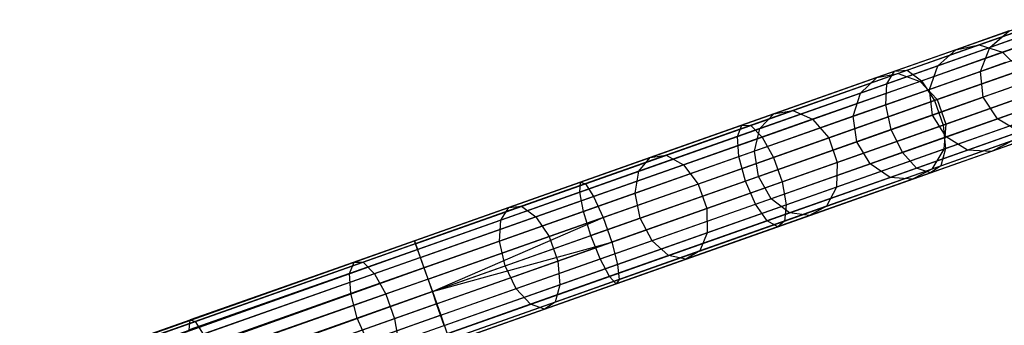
# Model space of a CAD drawing. Extents: x -189 to 189, y -189 to 189.
# Tile 316 of 338: x 151.29 to 169.46, y 55.32 to 60.96. Entities that reach past the tile are written whole.
import ezdxf

# ---------------------------------------------------------------- set-up
doc = ezdxf.new("R2010")
doc.units = 0
doc.header["$LTSCALE"] = 25.4
doc.layers.get('0').update_dxf_attribs({"linetype": 'CONTINUOUS'})

# ---------------------------------------------------------------- blocks, each defined once
blk = doc.blocks.new('NL2500012474_STL')
at = {"color": 0}
for p, q in [((358.747, 60.063, 175.02), (361.327, 60.972, 173.25)), ((358.747, 60.063, 175.02), (361.327, 60.972, 173.25)), ((358.978, 60.083, 175.439), (361.619, 61.014, 173.627)), ((358.978, 60.083, 175.439), (361.619, 61.014, 173.627)), ((361.314, 60.906, 42.729), (360.308, 60.552, 39.511)), ((361.314, 60.906, 42.729), (360.308, 60.552, 39.511)), ((358.604, 59.832, 174.625), (361.126, 60.721, 172.896)), ((358.604, 59.832, 174.625), (361.126, 60.721, 172.896)), ((359.244, 59.888, 175.786), (361.937, 60.837, 173.939)), ((359.244, 59.888, 175.786), (361.937, 60.837, 173.939)), ((360.859, 60.807, 42.84), (359.877, 60.461, 39.697)), ((360.859, 60.807, 42.84), (359.877, 60.461, 39.697)), ((360.505, 60.503, 42.945), (360.859, 60.807, 42.84)), ((360.505, 60.503, 42.945), (360.859, 60.807, 42.84)), ((361.766, 60.777, 42.637), (360.74, 60.416, 39.356)), ((361.766, 60.777, 42.637), (360.74, 60.416, 39.356)), ((360.308, 60.552, 39.511), (358.812, 60.025, 36.514)), ((360.308, 60.552, 39.511), (358.812, 60.025, 36.514)), ((360.505, 60.503, 42.945), (359.545, 60.164, 39.873)), ((360.505, 60.503, 42.945), (359.545, 60.164, 39.873)), ((359.877, 60.461, 39.697), (360.308, 60.552, 39.511)), ((359.877, 60.461, 39.697), (360.308, 60.552, 39.511)), ((360.308, 60.552, 39.511), (360.74, 60.416, 39.356)), ((360.308, 60.552, 39.511), (360.74, 60.416, 39.356)), ((360.334, 60.062, 43.02), (360.505, 60.503, 42.945)), ((360.334, 60.062, 43.02), (360.505, 60.503, 42.945)), ((360.971, 60.667, 46.145), (360.505, 60.503, 42.945)), ((360.971, 60.667, 46.145), (360.505, 60.503, 42.945)), ((359.877, 60.461, 39.697), (358.416, 59.946, 36.77)), ((359.877, 60.461, 39.697), (358.416, 59.946, 36.77)), ((360.74, 60.416, 39.356), (359.216, 59.878, 36.301)), ((360.74, 60.416, 39.356), (359.216, 59.878, 36.301)), ((359.484, 59.524, 175.982), (362.205, 60.483, 174.115)), ((359.484, 59.524, 175.982), (362.205, 60.483, 174.115)), ((359.545, 60.164, 39.873), (359.877, 60.461, 39.697)), ((359.545, 60.164, 39.873), (359.877, 60.461, 39.697)), ((360.74, 60.416, 39.356), (361.074, 60.084, 39.269)), ((360.74, 60.416, 39.356), (361.074, 60.084, 39.269)), ((359.545, 60.164, 39.873), (358.117, 59.661, 37.012)), ((359.545, 60.164, 39.873), (358.117, 59.661, 37.012)), ((358.582, 59.445, 174.346), (361.062, 60.319, 172.644)), ((358.582, 59.445, 174.346), (361.062, 60.319, 172.644)), ((359.389, 59.729, 39.997), (359.545, 60.164, 39.873)), ((359.389, 59.729, 39.997), (359.545, 60.164, 39.873)), ((360.792, 60.224, 46.167), (360.334, 60.062, 43.02)), ((360.792, 60.224, 46.167), (360.334, 60.062, 43.02)), ((355.929, 59.07, 176.319), (358.747, 60.063, 175.02)), ((355.929, 59.07, 176.319), (358.747, 60.063, 175.02)), ((356.093, 59.066, 176.769), (358.978, 60.083, 175.439)), ((356.093, 59.066, 176.769), (358.978, 60.083, 175.439)), ((358.812, 60.025, 36.514), (356.868, 59.34, 33.822)), ((358.812, 60.025, 36.514), (356.868, 59.34, 33.822)), ((358.416, 59.946, 36.77), (358.812, 60.025, 36.514)), ((358.416, 59.946, 36.77), (358.812, 60.025, 36.514)), ((358.604, 59.832, 174.625), (358.747, 60.063, 175.02)), ((358.604, 59.832, 174.625), (358.747, 60.063, 175.02)), ((358.747, 60.063, 175.02), (358.978, 60.083, 175.439)), ((358.747, 60.063, 175.02), (358.978, 60.083, 175.439)), ((358.812, 60.025, 36.514), (359.216, 59.878, 36.301)), ((358.812, 60.025, 36.514), (359.216, 59.878, 36.301)), ((358.978, 60.083, 175.439), (359.244, 59.888, 175.786)), ((358.978, 60.083, 175.439), (359.244, 59.888, 175.786)), ((360.334, 60.062, 43.02), (359.389, 59.729, 39.997)), ((360.334, 60.062, 43.02), (359.389, 59.729, 39.997)), ((361.074, 60.084, 39.269), (359.533, 59.541, 36.181)), ((361.074, 60.084, 39.269), (359.533, 59.541, 36.181)), ((359.643, 59.072, 175.982), (362.364, 60.031, 174.115)), ((359.643, 59.072, 175.982), (362.364, 60.031, 174.115)), ((360.383, 59.587, 43.047), (360.334, 60.062, 43.02)), ((360.383, 59.587, 43.047), (360.334, 60.062, 43.02)), ((355.85, 58.862, 175.895), (358.604, 59.832, 174.625)), ((355.85, 58.862, 175.895), (358.604, 59.832, 174.625)), ((356.303, 58.852, 177.142), (359.244, 59.888, 175.786)), ((356.303, 58.852, 177.142), (359.244, 59.888, 175.786)), ((358.416, 59.946, 36.77), (356.517, 59.277, 34.141)), ((358.416, 59.946, 36.77), (356.517, 59.277, 34.141)), ((359.216, 59.878, 36.301), (357.234, 59.18, 33.557)), ((359.216, 59.878, 36.301), (357.234, 59.18, 33.557)), ((358.117, 59.661, 37.012), (358.416, 59.946, 36.77)), ((358.117, 59.661, 37.012), (358.416, 59.946, 36.77)), ((358.582, 59.445, 174.346), (358.604, 59.832, 174.625)), ((358.582, 59.445, 174.346), (358.604, 59.832, 174.625)), ((361.151, 59.857, 172.554), (358.685, 58.988, 174.245)), ((361.151, 59.857, 172.554), (358.685, 58.988, 174.245)), ((359.216, 59.878, 36.301), (359.533, 59.541, 36.181)), ((359.216, 59.878, 36.301), (359.533, 59.541, 36.181)), ((359.244, 59.888, 175.786), (359.484, 59.524, 175.982)), ((359.244, 59.888, 175.786), (359.484, 59.524, 175.982)), ((358.117, 59.661, 37.012), (356.261, 59.007, 34.442)), ((358.117, 59.661, 37.012), (356.261, 59.007, 34.442)), ((359.389, 59.729, 39.997), (357.984, 59.234, 37.183)), ((359.389, 59.729, 39.997), (357.984, 59.234, 37.183)), ((357.984, 59.234, 37.183), (358.117, 59.661, 37.012)), ((357.984, 59.234, 37.183), (358.117, 59.661, 37.012)), ((359.444, 59.256, 40.042), (359.389, 59.729, 39.997)), ((359.444, 59.256, 40.042), (359.389, 59.729, 39.997)), ((361.233, 59.633, 39.269), (359.692, 59.09, 36.181)), ((361.233, 59.633, 39.269), (359.692, 59.09, 36.181)), ((360.839, 59.747, 46.175), (360.383, 59.587, 43.047)), ((360.839, 59.747, 46.175), (360.383, 59.587, 43.047)), ((355.872, 58.49, 175.595), (358.582, 59.445, 174.346)), ((355.872, 58.49, 175.595), (358.582, 59.445, 174.346)), ((356.511, 58.476, 177.352), (359.484, 59.524, 175.982)), ((356.511, 58.476, 177.352), (359.484, 59.524, 175.982)), ((359.533, 59.541, 36.181), (357.53, 58.835, 33.407)), ((359.533, 59.541, 36.181), (357.53, 58.835, 33.407)), ((358.685, 58.988, 174.245), (358.582, 59.445, 174.346)), ((358.685, 58.988, 174.245), (358.582, 59.445, 174.346)), ((358.891, 58.568, 174.346), (361.371, 59.442, 172.644)), ((358.891, 58.568, 174.346), (361.371, 59.442, 172.644)), ((359.444, 59.256, 40.042), (360.383, 59.587, 43.047)), ((359.444, 59.256, 40.042), (360.383, 59.587, 43.047)), ((359.484, 59.524, 175.982), (359.643, 59.072, 175.982)), ((359.484, 59.524, 175.982), (359.643, 59.072, 175.982)), ((359.533, 59.541, 36.181), (359.692, 59.09, 36.181)), ((359.533, 59.541, 36.181), (359.692, 59.09, 36.181)), ((359.685, 58.638, 175.786), (362.377, 59.586, 173.939)), ((359.685, 58.638, 175.786), (362.377, 59.586, 173.939)), ((360.642, 59.185, 43.02), (360.383, 59.587, 43.047)), ((360.642, 59.185, 43.02), (360.383, 59.587, 43.047)), ((356.517, 59.277, 34.141), (354.233, 58.472, 31.882)), ((356.517, 59.277, 34.141), (354.233, 58.472, 31.882)), ((356.868, 59.34, 33.822), (354.529, 58.515, 31.509)), ((356.868, 59.34, 33.822), (354.529, 58.515, 31.509)), ((357.984, 59.234, 37.183), (356.158, 58.591, 34.655)), ((357.984, 59.234, 37.183), (356.158, 58.591, 34.655)), ((356.261, 59.007, 34.442), (356.517, 59.277, 34.141)), ((356.261, 59.007, 34.442), (356.517, 59.277, 34.141)), ((356.517, 59.277, 34.141), (356.868, 59.34, 33.822)), ((356.517, 59.277, 34.141), (356.868, 59.34, 33.822)), ((356.868, 59.34, 33.822), (357.234, 59.18, 33.557)), ((356.868, 59.34, 33.822), (357.234, 59.18, 33.557)), ((358.048, 58.764, 37.245), (357.984, 59.234, 37.183)), ((358.048, 58.764, 37.245), (357.984, 59.234, 37.183)), ((358.048, 58.764, 37.245), (359.444, 59.256, 40.042)), ((358.048, 58.764, 37.245), (359.444, 59.256, 40.042)), ((359.698, 58.853, 39.997), (359.444, 59.256, 40.042)), ((359.698, 58.853, 39.997), (359.444, 59.256, 40.042)), ((359.6, 58.319, 175.439), (362.241, 59.25, 173.627)), ((359.6, 58.319, 175.439), (362.241, 59.25, 173.627)), ((361.101, 59.347, 46.167), (360.642, 59.185, 43.02)), ((361.101, 59.347, 46.167), (360.642, 59.185, 43.02)), ((352.949, 58.02, 177.113), (355.929, 59.07, 176.319)), ((352.949, 58.02, 177.113), (355.929, 59.07, 176.319)), ((353.042, 57.991, 177.581), (356.093, 59.066, 176.769)), ((353.042, 57.991, 177.581), (356.093, 59.066, 176.769)), ((357.234, 59.18, 33.557), (354.849, 58.34, 31.2)), ((357.234, 59.18, 33.557), (354.849, 58.34, 31.2)), ((355.85, 58.862, 175.895), (355.929, 59.07, 176.319)), ((355.85, 58.862, 175.895), (355.929, 59.07, 176.319)), ((355.929, 59.07, 176.319), (356.093, 59.066, 176.769)), ((355.929, 59.07, 176.319), (356.093, 59.066, 176.769)), ((356.093, 59.066, 176.769), (356.303, 58.852, 177.142)), ((356.093, 59.066, 176.769), (356.303, 58.852, 177.142)), ((356.671, 58.025, 177.352), (359.643, 59.072, 175.982)), ((356.671, 58.025, 177.352), (359.643, 59.072, 175.982)), ((357.234, 59.18, 33.557), (357.53, 58.835, 33.407)), ((357.234, 59.18, 33.557), (357.53, 58.835, 33.407)), ((359.692, 59.09, 36.181), (357.689, 58.384, 33.407)), ((359.692, 59.09, 36.181), (357.689, 58.384, 33.407)), ((359.151, 58.28, 174.625), (361.673, 59.169, 172.896)), ((359.151, 58.28, 174.625), (361.673, 59.169, 172.896)), ((359.407, 58.19, 175.02), (361.987, 59.099, 173.25)), ((359.407, 58.19, 175.02), (361.987, 59.099, 173.25)), ((359.643, 59.072, 175.982), (359.685, 58.638, 175.786)), ((359.643, 59.072, 175.982), (359.685, 58.638, 175.786)), ((361.181, 59.165, 39.356), (359.656, 58.628, 36.301)), ((361.181, 59.165, 39.356), (359.656, 58.628, 36.301)), ((359.692, 59.09, 36.181), (359.656, 58.628, 36.301)), ((359.692, 59.09, 36.181), (359.656, 58.628, 36.301)), ((360.642, 59.185, 43.02), (359.698, 58.853, 39.997)), ((360.642, 59.185, 43.02), (359.698, 58.853, 39.997)), ((361.053, 58.95, 42.945), (360.642, 59.185, 43.02)), ((361.053, 58.95, 42.945), (360.642, 59.185, 43.02)), ((356.261, 59.007, 34.442), (354.028, 58.22, 32.234)), ((356.261, 59.007, 34.442), (354.028, 58.22, 32.234)), ((358.685, 58.988, 174.245), (355.992, 58.039, 175.486)), ((358.685, 58.988, 174.245), (355.992, 58.039, 175.486)), ((356.158, 58.591, 34.655), (356.261, 59.007, 34.442)), ((356.158, 58.591, 34.655), (356.261, 59.007, 34.442)), ((358.891, 58.568, 174.346), (358.685, 58.988, 174.245)), ((358.891, 58.568, 174.346), (358.685, 58.988, 174.245)), ((361.053, 58.95, 42.945), (360.092, 58.612, 39.873)), ((361.053, 58.95, 42.945), (360.092, 58.612, 39.873)), ((361.519, 58.935, 42.84), (360.537, 58.588, 39.697)), ((361.519, 58.935, 42.84), (360.537, 58.588, 39.697)), ((352.937, 57.835, 176.671), (355.85, 58.862, 175.895)), ((352.937, 57.835, 176.671), (355.85, 58.862, 175.895)), ((353.193, 57.756, 177.97), (356.303, 58.852, 177.142)), ((353.193, 57.756, 177.97), (356.303, 58.852, 177.142)), ((357.53, 58.835, 33.407), (355.12, 57.986, 31.025)), ((357.53, 58.835, 33.407), (355.12, 57.986, 31.025)), ((355.872, 58.49, 175.595), (355.85, 58.862, 175.895)), ((355.872, 58.49, 175.595), (355.85, 58.862, 175.895)), ((356.233, 58.124, 34.732), (358.048, 58.764, 37.245)), ((356.233, 58.124, 34.732), (358.048, 58.764, 37.245)), ((356.303, 58.852, 177.142), (356.511, 58.476, 177.352)), ((356.303, 58.852, 177.142), (356.511, 58.476, 177.352)), ((357.53, 58.835, 33.407), (357.689, 58.384, 33.407)), ((357.53, 58.835, 33.407), (357.689, 58.384, 33.407)), ((358.293, 58.358, 37.183), (358.048, 58.764, 37.245)), ((358.293, 58.358, 37.183), (358.048, 58.764, 37.245)), ((359.698, 58.853, 39.997), (358.293, 58.358, 37.183)), ((359.698, 58.853, 39.997), (358.293, 58.358, 37.183)), ((360.93, 58.788, 39.511), (359.434, 58.261, 36.514)), ((360.93, 58.788, 39.511), (359.434, 58.261, 36.514)), ((360.092, 58.612, 39.873), (359.698, 58.853, 39.997)), ((360.092, 58.612, 39.873), (359.698, 58.853, 39.997)), ((360.93, 58.788, 39.511), (360.537, 58.588, 39.697)), ((360.93, 58.788, 39.511), (360.537, 58.588, 39.697)), ((354.529, 58.515, 31.509), (351.861, 57.575, 29.64)), ((354.529, 58.515, 31.509), (351.861, 57.575, 29.64)), ((356.158, 58.591, 34.655), (353.962, 57.817, 32.483)), ((356.158, 58.591, 34.655), (353.962, 57.817, 32.483)), ((354.233, 58.472, 31.882), (354.529, 58.515, 31.509)), ((354.233, 58.472, 31.882), (354.529, 58.515, 31.509)), ((354.529, 58.515, 31.509), (354.849, 58.34, 31.2)), ((354.529, 58.515, 31.509), (354.849, 58.34, 31.2)), ((356.233, 58.124, 34.732), (356.158, 58.591, 34.655)), ((356.233, 58.124, 34.732), (356.158, 58.591, 34.655)), ((356.181, 57.613, 175.595), (358.891, 58.568, 174.346)), ((356.181, 57.613, 175.595), (358.891, 58.568, 174.346)), ((356.744, 57.601, 177.142), (359.685, 58.638, 175.786)), ((356.744, 57.601, 177.142), (359.685, 58.638, 175.786)), ((359.656, 58.628, 36.301), (357.674, 57.929, 33.557)), ((359.656, 58.628, 36.301), (357.674, 57.929, 33.557)), ((360.092, 58.612, 39.873), (358.664, 58.108, 37.012)), ((360.092, 58.612, 39.873), (358.664, 58.108, 37.012)), ((359.151, 58.28, 174.625), (358.891, 58.568, 174.346)), ((359.151, 58.28, 174.625), (358.891, 58.568, 174.346)), ((360.537, 58.588, 39.697), (359.076, 58.074, 36.77)), ((360.537, 58.588, 39.697), (359.076, 58.074, 36.77)), ((359.656, 58.628, 36.301), (359.434, 58.261, 36.514)), ((359.656, 58.628, 36.301), (359.434, 58.261, 36.514)), ((359.685, 58.638, 175.786), (359.6, 58.319, 175.439)), ((359.685, 58.638, 175.786), (359.6, 58.319, 175.439)), ((360.537, 58.588, 39.697), (360.092, 58.612, 39.873)), ((360.537, 58.588, 39.697), (360.092, 58.612, 39.873)), ((354.233, 58.472, 31.882), (351.627, 57.554, 30.057)), ((354.233, 58.472, 31.882), (351.627, 57.554, 30.057)), ((354.849, 58.34, 31.2), (352.129, 57.381, 29.295)), ((354.849, 58.34, 31.2), (352.129, 57.381, 29.295)), ((353.007, 57.48, 176.358), (355.872, 58.49, 175.595)), ((353.007, 57.48, 176.358), (355.872, 58.49, 175.595)), ((353.368, 57.368, 178.189), (356.511, 58.476, 177.352)), ((353.368, 57.368, 178.189), (356.511, 58.476, 177.352)), ((354.028, 58.22, 32.234), (354.233, 58.472, 31.882)), ((354.028, 58.22, 32.234), (354.233, 58.472, 31.882)), ((354.849, 58.34, 31.2), (355.12, 57.986, 31.025)), ((354.849, 58.34, 31.2), (355.12, 57.986, 31.025)), ((357.689, 58.384, 33.407), (355.279, 57.535, 31.025)), ((357.689, 58.384, 33.407), (355.279, 57.535, 31.025)), ((355.992, 58.039, 175.486), (355.872, 58.49, 175.595)), ((355.992, 58.039, 175.486), (355.872, 58.49, 175.595)), ((358.293, 58.358, 37.183), (356.467, 57.714, 34.655)), ((358.293, 58.358, 37.183), (356.467, 57.714, 34.655)), ((356.511, 58.476, 177.352), (356.671, 58.025, 177.352)), ((356.511, 58.476, 177.352), (356.671, 58.025, 177.352)), ((357.689, 58.384, 33.407), (357.674, 57.929, 33.557)), ((357.689, 58.384, 33.407), (357.674, 57.929, 33.557)), ((358.664, 58.108, 37.012), (358.293, 58.358, 37.183)), ((358.664, 58.108, 37.012), (358.293, 58.358, 37.183)), ((354.028, 58.22, 32.234), (351.481, 57.322, 30.45)), ((354.028, 58.22, 32.234), (351.481, 57.322, 30.45)), ((353.962, 57.817, 32.483), (354.028, 58.22, 32.234)), ((353.962, 57.817, 32.483), (354.028, 58.22, 32.234)), ((356.397, 57.309, 175.895), (359.151, 58.28, 174.625)), ((356.397, 57.309, 175.895), (359.151, 58.28, 174.625)), ((356.589, 57.197, 176.319), (359.407, 58.19, 175.02)), ((356.589, 57.197, 176.319), (359.407, 58.19, 175.02)), ((356.714, 57.303, 176.769), (359.6, 58.319, 175.439)), ((356.714, 57.303, 176.769), (359.6, 58.319, 175.439)), ((359.434, 58.261, 36.514), (357.49, 57.576, 33.822)), ((359.434, 58.261, 36.514), (357.49, 57.576, 33.822)), ((359.434, 58.261, 36.514), (359.076, 58.074, 36.77)), ((359.434, 58.261, 36.514), (359.076, 58.074, 36.77)), ((359.407, 58.19, 175.02), (359.151, 58.28, 174.625)), ((359.407, 58.19, 175.02), (359.151, 58.28, 174.625)), ((359.6, 58.319, 175.439), (359.407, 58.19, 175.02)), ((359.6, 58.319, 175.439), (359.407, 58.19, 175.02)), ((349.887, 56.941, 177.379), (352.949, 58.02, 177.113)), ((349.887, 56.941, 177.379), (352.949, 58.02, 177.113)), ((349.906, 56.886, 177.855), (353.042, 57.991, 177.581)), ((349.906, 56.886, 177.855), (353.042, 57.991, 177.581)), ((355.12, 57.986, 31.025), (352.371, 57.017, 29.1)), ((355.12, 57.986, 31.025), (352.371, 57.017, 29.1)), ((352.937, 57.835, 176.671), (352.949, 58.02, 177.113)), ((352.937, 57.835, 176.671), (352.949, 58.02, 177.113)), ((352.949, 58.02, 177.113), (353.042, 57.991, 177.581)), ((352.949, 58.02, 177.113), (353.042, 57.991, 177.581)), ((353.042, 57.991, 177.581), (353.193, 57.756, 177.97)), ((353.042, 57.991, 177.581), (353.193, 57.756, 177.97)), ((355.992, 58.039, 175.486), (353.144, 57.036, 176.245)), ((355.992, 58.039, 175.486), (353.144, 57.036, 176.245)), ((353.527, 56.917, 178.189), (356.671, 58.025, 177.352)), ((353.527, 56.917, 178.189), (356.671, 58.025, 177.352)), ((354.05, 57.355, 32.573), (356.233, 58.124, 34.732)), ((354.05, 57.355, 32.573), (356.233, 58.124, 34.732)), ((355.12, 57.986, 31.025), (355.279, 57.535, 31.025)), ((355.12, 57.986, 31.025), (355.279, 57.535, 31.025)), ((356.181, 57.613, 175.595), (355.992, 58.039, 175.486)), ((356.181, 57.613, 175.595), (355.992, 58.039, 175.486)), ((356.467, 57.714, 34.655), (356.233, 58.124, 34.732)), ((356.467, 57.714, 34.655), (356.233, 58.124, 34.732)), ((356.671, 58.025, 177.352), (356.744, 57.601, 177.142)), ((356.671, 58.025, 177.352), (356.744, 57.601, 177.142)), ((358.664, 58.108, 37.012), (356.808, 57.454, 34.442)), ((358.664, 58.108, 37.012), (356.808, 57.454, 34.442)), ((359.076, 58.074, 36.77), (357.177, 57.404, 34.141)), ((359.076, 58.074, 36.77), (357.177, 57.404, 34.141)), ((359.076, 58.074, 36.77), (358.664, 58.108, 37.012)), ((359.076, 58.074, 36.77), (358.664, 58.108, 37.012)), ((349.943, 56.781, 176.932), (352.937, 57.835, 176.671)), ((349.943, 56.781, 176.932), (352.937, 57.835, 176.671)), ((353.962, 57.817, 32.483), (351.456, 56.934, 30.728)), ((353.962, 57.817, 32.483), (351.456, 56.934, 30.728)), ((353.007, 57.48, 176.358), (352.937, 57.835, 176.671)), ((353.007, 57.48, 176.358), (352.937, 57.835, 176.671)), ((354.05, 57.355, 32.573), (353.962, 57.817, 32.483)), ((354.05, 57.355, 32.573), (353.962, 57.817, 32.483)), ((357.674, 57.929, 33.557), (355.29, 57.089, 31.2)), ((357.674, 57.929, 33.557), (355.29, 57.089, 31.2)), ((357.674, 57.929, 33.557), (357.49, 57.576, 33.822)), ((357.674, 57.929, 33.557), (357.49, 57.576, 33.822)), ((349.997, 56.63, 178.249), (353.193, 57.756, 177.97)), ((349.997, 56.63, 178.249), (353.193, 57.756, 177.97)), ((353.193, 57.756, 177.97), (353.368, 57.368, 178.189)), ((353.193, 57.756, 177.97), (353.368, 57.368, 178.189)), ((353.316, 56.604, 176.358), (356.181, 57.613, 175.595)), ((353.316, 56.604, 176.358), (356.181, 57.613, 175.595)), ((353.633, 56.505, 177.97), (356.744, 57.601, 177.142)), ((353.633, 56.505, 177.97), (356.744, 57.601, 177.142)), ((356.467, 57.714, 34.655), (354.271, 56.94, 32.483)), ((356.467, 57.714, 34.655), (354.271, 56.94, 32.483)), ((356.397, 57.309, 175.895), (356.181, 57.613, 175.595)), ((356.397, 57.309, 175.895), (356.181, 57.613, 175.595)), ((356.808, 57.454, 34.442), (356.467, 57.714, 34.655)), ((356.808, 57.454, 34.442), (356.467, 57.714, 34.655)), ((356.744, 57.601, 177.142), (356.714, 57.303, 176.769)), ((356.744, 57.601, 177.142), (356.714, 57.303, 176.769)), ((351.627, 57.554, 30.057), (348.771, 56.547, 28.716)), ((351.627, 57.554, 30.057), (348.771, 56.547, 28.716)), ((351.861, 57.575, 29.64), (348.937, 56.545, 28.267)), ((351.861, 57.575, 29.64), (348.937, 56.545, 28.267)), ((350.062, 56.443, 176.615), (353.007, 57.48, 176.358)), ((350.062, 56.443, 176.615), (353.007, 57.48, 176.358)), ((351.481, 57.322, 30.45), (351.627, 57.554, 30.057)), ((351.481, 57.322, 30.45), (351.627, 57.554, 30.057)), ((351.627, 57.554, 30.057), (351.861, 57.575, 29.64)), ((351.627, 57.554, 30.057), (351.861, 57.575, 29.64)), ((351.861, 57.575, 29.64), (352.129, 57.381, 29.295)), ((351.861, 57.575, 29.64), (352.129, 57.381, 29.295)), ((355.279, 57.535, 31.025), (352.53, 56.566, 29.1)), ((355.279, 57.535, 31.025), (352.53, 56.566, 29.1)), ((353.144, 57.036, 176.245), (353.007, 57.48, 176.358)), ((353.144, 57.036, 176.245), (353.007, 57.48, 176.358)), ((356.808, 57.454, 34.442), (354.575, 56.668, 32.234)), ((356.808, 57.454, 34.442), (354.575, 56.668, 32.234)), ((357.49, 57.576, 33.822), (355.151, 56.752, 31.509)), ((357.49, 57.576, 33.822), (355.151, 56.752, 31.509)), ((355.279, 57.535, 31.025), (355.29, 57.089, 31.2)), ((355.279, 57.535, 31.025), (355.29, 57.089, 31.2)), ((357.177, 57.404, 34.141), (356.808, 57.454, 34.442)), ((357.177, 57.404, 34.141), (356.808, 57.454, 34.442)), ((357.49, 57.576, 33.822), (357.177, 57.404, 34.141)), ((357.49, 57.576, 33.822), (357.177, 57.404, 34.141)), ((351.481, 57.322, 30.45), (348.689, 56.339, 29.139)), ((351.481, 57.322, 30.45), (348.689, 56.339, 29.139)), ((352.129, 57.381, 29.295), (349.149, 56.331, 27.895)), ((352.129, 57.381, 29.295), (349.149, 56.331, 27.895)), ((350.137, 56.23, 178.471), (353.368, 57.368, 178.189)), ((350.137, 56.23, 178.471), (353.368, 57.368, 178.189)), ((350.217, 56.004, 178.5), (353.368, 57.368, 178.189)), ((350.217, 56.004, 178.5), (353.368, 57.368, 178.189)), ((351.456, 56.934, 30.728), (351.481, 57.322, 30.45)), ((351.456, 56.934, 30.728), (351.481, 57.322, 30.45)), ((351.559, 56.477, 30.829), (354.05, 57.355, 32.573)), ((351.559, 56.477, 30.829), (354.05, 57.355, 32.573)), ((352.129, 57.381, 29.295), (352.371, 57.017, 29.1)), ((352.129, 57.381, 29.295), (352.371, 57.017, 29.1)), ((353.368, 57.368, 178.189), (353.527, 56.917, 178.189)), ((353.368, 57.368, 178.189), (353.527, 56.917, 178.189)), ((353.484, 56.283, 176.671), (356.397, 57.309, 175.895)), ((353.484, 56.283, 176.671), (356.397, 57.309, 175.895)), ((353.663, 56.227, 177.581), (356.714, 57.303, 176.769)), ((353.663, 56.227, 177.581), (356.714, 57.303, 176.769)), ((354.271, 56.94, 32.483), (354.05, 57.355, 32.573)), ((354.271, 56.94, 32.483), (354.05, 57.355, 32.573)), ((357.177, 57.404, 34.141), (354.893, 56.6, 31.882)), ((357.177, 57.404, 34.141), (354.893, 56.6, 31.882)), ((356.589, 57.197, 176.319), (356.397, 57.309, 175.895)), ((356.589, 57.197, 176.319), (356.397, 57.309, 175.895)), ((356.714, 57.303, 176.769), (356.589, 57.197, 176.319)), ((356.714, 57.303, 176.769), (356.589, 57.197, 176.319)), ((355.29, 57.089, 31.2), (352.57, 56.131, 29.295)), ((355.29, 57.089, 31.2), (352.57, 56.131, 29.295)), ((353.609, 56.147, 177.113), (356.589, 57.197, 176.319)), ((353.609, 56.147, 177.113), (356.589, 57.197, 176.319)), ((355.29, 57.089, 31.2), (355.151, 56.752, 31.509)), ((355.29, 57.089, 31.2), (355.151, 56.752, 31.509)), ((349.887, 56.941, 177.379), (231.765, 15.316, 177.621)), ((349.887, 56.941, 177.379), (231.765, 15.316, 177.379)), ((349.887, 56.941, 177.379), (231.765, 15.316, 177.621)), ((349.887, 56.941, 177.379), (231.765, 15.316, 177.379)), ((349.906, 56.886, 177.855), (231.765, 15.316, 177.621)), ((349.906, 56.886, 177.855), (231.765, 15.316, 177.621)), ((231.784, 15.262, 177.145), (349.887, 56.941, 177.379)), ((231.784, 15.262, 177.145), (349.887, 56.941, 177.379)), ((349.906, 56.886, 177.855), (231.784, 15.262, 177.855)), ((349.906, 56.886, 177.855), (231.784, 15.262, 177.855)), ((231.821, 15.156, 176.932), (349.887, 56.941, 177.379)), ((231.821, 15.156, 176.932), (349.887, 56.941, 177.379)), ((349.906, 56.886, 177.855), (231.821, 15.156, 178.068)), ((349.906, 56.886, 177.855), (231.821, 15.156, 178.068)), ((351.456, 56.934, 30.728), (348.71, 55.966, 29.439)), ((351.456, 56.934, 30.728), (348.71, 55.966, 29.439)), ((352.371, 57.017, 29.1), (349.358, 55.956, 27.685)), ((352.371, 57.017, 29.1), (349.358, 55.956, 27.685)), ((349.906, 56.886, 177.855), (349.887, 56.941, 177.379)), ((349.887, 56.941, 177.379), (349.943, 56.781, 176.932)), ((349.887, 56.941, 177.379), (349.943, 56.781, 176.932)), ((349.906, 56.886, 177.855), (349.887, 56.941, 177.379)), ((349.997, 56.63, 178.249), (349.906, 56.886, 177.855)), ((349.997, 56.63, 178.249), (349.906, 56.886, 177.855)), ((350.217, 56.004, 176.5), (353.144, 57.036, 176.245)), ((350.217, 56.004, 176.5), (353.144, 57.036, 176.245)), ((350.217, 56.004, 178.5), (353.527, 56.917, 178.189)), ((350.217, 56.004, 178.5), (353.527, 56.917, 178.189)), ((350.296, 55.779, 178.471), (353.527, 56.917, 178.189)), ((350.296, 55.779, 178.471), (353.527, 56.917, 178.189)), ((351.559, 56.477, 30.829), (351.456, 56.934, 30.728)), ((351.559, 56.477, 30.829), (351.456, 56.934, 30.728)), ((354.271, 56.94, 32.483), (351.765, 56.057, 30.728)), ((354.271, 56.94, 32.483), (351.765, 56.057, 30.728)), ((352.371, 57.017, 29.1), (352.53, 56.566, 29.1)), ((352.371, 57.017, 29.1), (352.53, 56.566, 29.1)), ((353.316, 56.604, 176.358), (353.144, 57.036, 176.245)), ((353.316, 56.604, 176.358), (353.144, 57.036, 176.245)), ((353.527, 56.917, 178.189), (353.633, 56.505, 177.97)), ((353.527, 56.917, 178.189), (353.633, 56.505, 177.97)), ((354.575, 56.668, 32.234), (354.271, 56.94, 32.483)), ((354.575, 56.668, 32.234), (354.271, 56.94, 32.483)), ((231.821, 15.156, 176.932), (349.943, 56.781, 176.932)), ((231.821, 15.156, 176.932), (349.943, 56.781, 176.932)), ((231.874, 15.005, 176.751), (349.943, 56.781, 176.932)), ((231.874, 15.005, 176.751), (349.943, 56.781, 176.932)), ((231.94, 14.818, 176.615), (349.943, 56.781, 176.932)), ((231.94, 14.818, 176.615), (349.943, 56.781, 176.932)), ((349.943, 56.781, 176.932), (350.062, 56.443, 176.615)), ((349.943, 56.781, 176.932), (350.062, 56.443, 176.615)), ((355.151, 56.752, 31.509), (352.482, 55.811, 29.64)), ((355.151, 56.752, 31.509), (352.482, 55.811, 29.64)), ((355.151, 56.752, 31.509), (354.893, 56.6, 31.882)), ((355.151, 56.752, 31.509), (354.893, 56.6, 31.882)), ((349.997, 56.63, 178.249), (231.821, 15.156, 178.068)), ((349.997, 56.63, 178.249), (231.821, 15.156, 178.068)), ((349.997, 56.63, 178.249), (231.874, 15.005, 178.249)), ((349.997, 56.63, 178.249), (231.874, 15.005, 178.249)), ((348.771, 56.547, 28.716), (345.745, 55.481, 27.896)), ((348.771, 56.547, 28.716), (345.745, 55.481, 27.896)), ((348.937, 56.545, 28.267), (345.838, 55.453, 27.428)), ((348.937, 56.545, 28.267), (345.838, 55.453, 27.428)), ((348.689, 56.339, 29.139), (348.771, 56.547, 28.716)), ((348.689, 56.339, 29.139), (348.771, 56.547, 28.716)), ((348.771, 56.547, 28.716), (348.937, 56.545, 28.267)), ((348.771, 56.547, 28.716), (348.937, 56.545, 28.267)), ((348.937, 56.545, 28.267), (349.149, 56.331, 27.895)), ((348.937, 56.545, 28.267), (349.149, 56.331, 27.895)), ((352.53, 56.566, 29.1), (349.517, 55.504, 27.685)), ((352.53, 56.566, 29.1), (349.517, 55.504, 27.685)), ((350.137, 56.23, 178.471), (349.997, 56.63, 178.249)), ((350.137, 56.23, 178.471), (349.997, 56.63, 178.249)), ((350.371, 55.566, 176.615), (353.316, 56.604, 176.358)), ((350.371, 55.566, 176.615), (353.316, 56.604, 176.358)), ((350.437, 55.379, 178.249), (353.633, 56.505, 177.97)), ((350.437, 55.379, 178.249), (353.633, 56.505, 177.97)), ((354.575, 56.668, 32.234), (352.028, 55.77, 30.45)), ((354.575, 56.668, 32.234), (352.028, 55.77, 30.45)), ((354.893, 56.6, 31.882), (352.286, 55.681, 30.057)), ((354.893, 56.6, 31.882), (352.286, 55.681, 30.057)), ((352.53, 56.566, 29.1), (352.57, 56.131, 29.295)), ((352.53, 56.566, 29.1), (352.57, 56.131, 29.295)), ((353.484, 56.283, 176.671), (353.316, 56.604, 176.358)), ((353.484, 56.283, 176.671), (353.316, 56.604, 176.358)), ((353.633, 56.505, 177.97), (353.663, 56.227, 177.581)), ((353.633, 56.505, 177.97), (353.663, 56.227, 177.581)), ((354.893, 56.6, 31.882), (354.575, 56.668, 32.234)), ((354.893, 56.6, 31.882), (354.575, 56.668, 32.234)), ((350.062, 56.443, 176.615), (231.94, 14.818, 176.615)), ((350.062, 56.443, 176.615), (231.94, 14.818, 176.615)), ((232.015, 14.605, 176.529), (350.062, 56.443, 176.615)), ((232.015, 14.605, 176.529), (350.062, 56.443, 176.615)), ((232.095, 14.38, 176.5), (350.062, 56.443, 176.615)), ((232.095, 14.38, 176.5), (350.062, 56.443, 176.615)), ((348.689, 56.339, 29.139), (345.731, 55.296, 28.338)), ((348.689, 56.339, 29.139), (345.731, 55.296, 28.338)), ((349.149, 56.331, 27.895), (345.99, 55.218, 27.039)), ((349.149, 56.331, 27.895), (345.99, 55.218, 27.039)), ((348.71, 55.966, 29.439), (348.689, 56.339, 29.139)), ((348.71, 55.966, 29.439), (348.689, 56.339, 29.139)), ((348.829, 55.515, 29.547), (351.559, 56.477, 30.829)), ((348.829, 55.515, 29.547), (351.559, 56.477, 30.829)), ((349.149, 56.331, 27.895), (349.358, 55.956, 27.685)), ((349.149, 56.331, 27.895), (349.358, 55.956, 27.685)), ((350.062, 56.443, 176.615), (350.217, 56.004, 176.5)), ((350.062, 56.443, 176.615), (350.217, 56.004, 176.5)), ((351.765, 56.057, 30.728), (351.559, 56.477, 30.829)), ((351.765, 56.057, 30.728), (351.559, 56.477, 30.829)), ((350.137, 56.23, 178.471), (231.874, 15.005, 178.249)), ((350.137, 56.23, 178.471), (231.874, 15.005, 178.249)), ((350.137, 56.23, 178.471), (231.94, 14.818, 178.385)), ((350.137, 56.23, 178.471), (231.94, 14.818, 178.385)), ((350.137, 56.23, 178.471), (232.015, 14.605, 178.471)), ((350.137, 56.23, 178.471), (232.015, 14.605, 178.471)), ((350.217, 56.004, 178.5), (350.137, 56.23, 178.471)), ((350.217, 56.004, 178.5), (350.137, 56.23, 178.471)), ((350.49, 55.228, 176.932), (353.484, 56.283, 176.671)), ((350.49, 55.228, 176.932), (353.484, 56.283, 176.671)), ((350.528, 55.123, 177.855), (353.663, 56.227, 177.581)), ((350.528, 55.123, 177.855), (353.663, 56.227, 177.581)), ((350.547, 55.068, 177.379), (353.609, 56.147, 177.113)), ((350.547, 55.068, 177.379), (353.609, 56.147, 177.113)), ((353.609, 56.147, 177.113), (353.484, 56.283, 176.671)), ((353.609, 56.147, 177.113), (353.484, 56.283, 176.671)), ((353.663, 56.227, 177.581), (353.609, 56.147, 177.113)), ((353.663, 56.227, 177.581), (353.609, 56.147, 177.113)), ((350.217, 56.004, 178.5), (232.095, 14.38, 178.5)), ((350.217, 56.004, 178.5), (232.095, 14.38, 178.5)), ((232.095, 14.38, 176.5), (350.217, 56.004, 176.5)), ((232.095, 14.38, 176.5), (350.217, 56.004, 176.5)), ((232.174, 14.154, 176.529), (350.217, 56.004, 176.5)), ((232.174, 14.154, 176.529), (350.217, 56.004, 176.5)), ((232.249, 13.941, 176.615), (350.217, 56.004, 176.5)), ((232.249, 13.941, 176.615), (350.217, 56.004, 176.5)), ((348.71, 55.966, 29.439), (345.801, 54.941, 28.651)), ((348.71, 55.966, 29.439), (345.801, 54.941, 28.651)), ((348.829, 55.515, 29.547), (348.71, 55.966, 29.439)), ((348.829, 55.515, 29.547), (348.71, 55.966, 29.439)), ((351.765, 56.057, 30.728), (349.019, 55.09, 29.439)), ((351.765, 56.057, 30.728), (349.019, 55.09, 29.439)), ((352.57, 56.131, 29.295), (349.59, 55.08, 27.895)), ((352.57, 56.131, 29.295), (349.59, 55.08, 27.895)), ((350.217, 56.004, 176.5), (350.371, 55.566, 176.615)), ((350.296, 55.779, 178.471), (350.217, 56.004, 178.5)), ((350.296, 55.779, 178.471), (350.217, 56.004, 178.5)), ((350.217, 56.004, 176.5), (350.371, 55.566, 176.615)), ((352.028, 55.77, 30.45), (351.765, 56.057, 30.728)), ((352.028, 55.77, 30.45), (351.765, 56.057, 30.728)), ((352.57, 56.131, 29.295), (352.482, 55.811, 29.64)), ((352.57, 56.131, 29.295), (352.482, 55.811, 29.64)), ((350.296, 55.779, 178.471), (232.174, 14.154, 178.471)), ((350.296, 55.779, 178.471), (232.174, 14.154, 178.471)), ((349.358, 55.956, 27.685), (346.166, 54.831, 26.82)), ((349.358, 55.956, 27.685), (346.166, 54.831, 26.82)), ((349.358, 55.956, 27.685), (349.517, 55.504, 27.685)), ((349.358, 55.956, 27.685), (349.517, 55.504, 27.685)), ((352.482, 55.811, 29.64), (349.558, 54.781, 28.267)), ((352.482, 55.811, 29.64), (349.558, 54.781, 28.267)), ((350.437, 55.379, 178.249), (350.296, 55.779, 178.471)), ((350.437, 55.379, 178.249), (350.296, 55.779, 178.471)), ((352.482, 55.811, 29.64), (352.286, 55.681, 30.057)), ((352.482, 55.811, 29.64), (352.286, 55.681, 30.057)), ((352.028, 55.77, 30.45), (349.236, 54.786, 29.139)), ((352.028, 55.77, 30.45), (349.236, 54.786, 29.139)), ((352.286, 55.681, 30.057), (349.431, 54.675, 28.716)), ((352.286, 55.681, 30.057), (349.431, 54.675, 28.716)), ((352.286, 55.681, 30.057), (352.028, 55.77, 30.45)), ((352.286, 55.681, 30.057), (352.028, 55.77, 30.45)), ((350.371, 55.566, 176.615), (232.249, 13.941, 176.615)), ((350.371, 55.566, 176.615), (232.249, 13.941, 176.615)), ((350.371, 55.566, 176.615), (232.315, 13.754, 176.751)), ((350.371, 55.566, 176.615), (232.315, 13.754, 176.751)), ((350.371, 55.566, 176.615), (232.368, 13.604, 176.932)), ((350.371, 55.566, 176.615), (232.368, 13.604, 176.932)), ((342.632, 54.384, 27.621), (345.745, 55.481, 27.896)), ((342.632, 54.384, 27.621), (345.745, 55.481, 27.896)), ((342.651, 54.33, 27.145), (345.838, 55.453, 27.428)), ((342.651, 54.33, 27.145), (345.838, 55.453, 27.428)), ((345.731, 55.296, 28.338), (345.745, 55.481, 27.896)), ((345.731, 55.296, 28.338), (345.745, 55.481, 27.896)), ((345.745, 55.481, 27.896), (345.838, 55.453, 27.428)), ((345.745, 55.481, 27.896), (345.838, 55.453, 27.428)), ((345.838, 55.453, 27.428), (345.99, 55.218, 27.039)), ((345.838, 55.453, 27.428), (345.99, 55.218, 27.039)), ((345.937, 54.496, 28.764), (348.829, 55.515, 29.547)), ((345.937, 54.496, 28.764), (348.829, 55.515, 29.547)), ((349.517, 55.504, 27.685), (346.325, 54.379, 26.82)), ((349.517, 55.504, 27.685), (346.325, 54.379, 26.82)), ((349.019, 55.09, 29.439), (348.829, 55.515, 29.547)), ((349.019, 55.09, 29.439), (348.829, 55.515, 29.547)), ((349.517, 55.504, 27.685), (349.59, 55.08, 27.895)), ((349.517, 55.504, 27.685), (349.59, 55.08, 27.895)), ((350.371, 55.566, 176.615), (350.49, 55.228, 176.932)), ((350.371, 55.566, 176.615), (350.49, 55.228, 176.932))]:
    blk.add_line(p, q, dxfattribs=at)

msp = doc.modelspace()

# ---------------------------------------------------------------- block references
at = {"color": 0}
msp.add_blockref('NL2500012474_STL', (-191.311, -0.058, -1716.743), dxfattribs=at)

doc.saveas('drawing.dxf')
